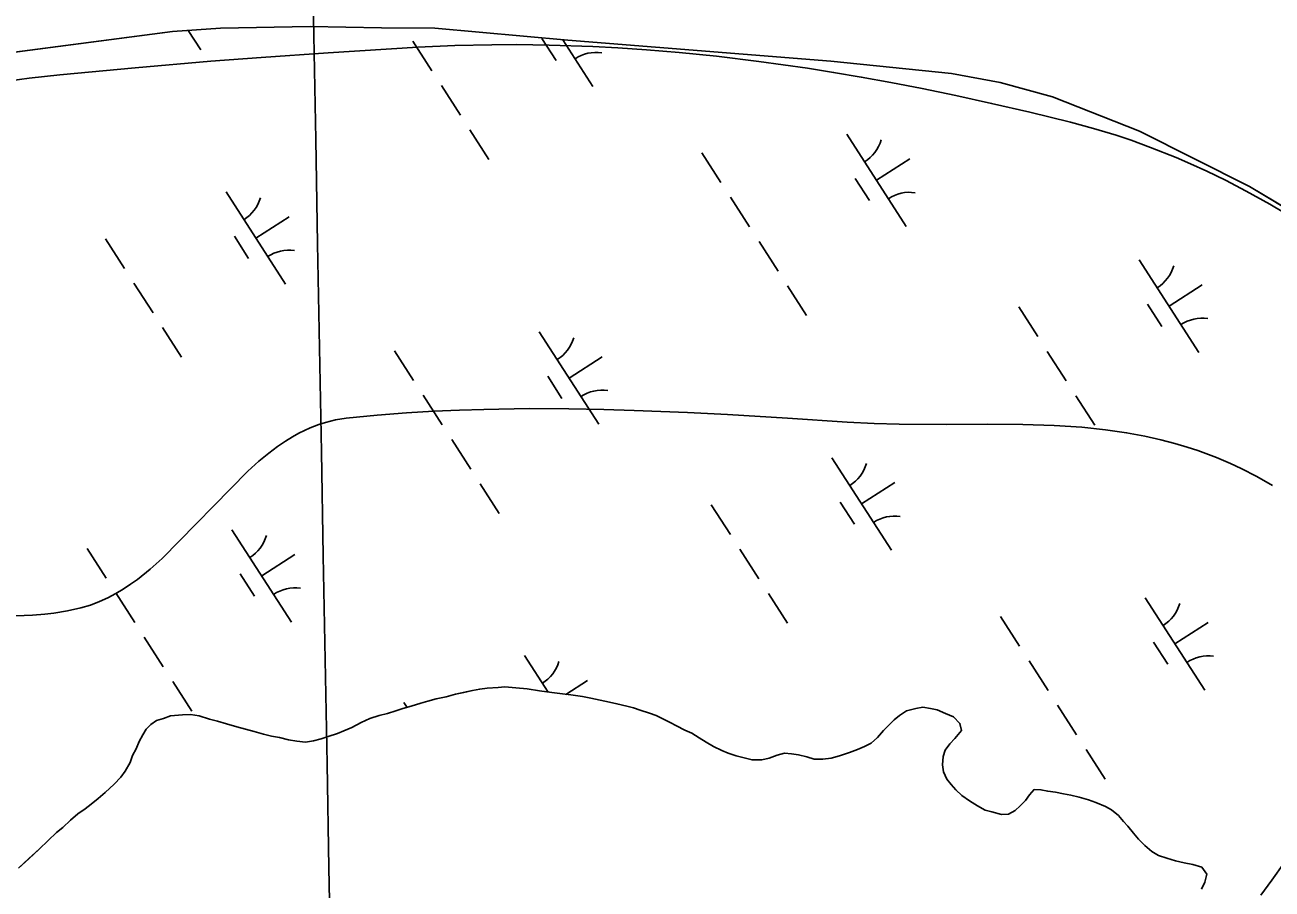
# Model space of a CAD drawing. Extents: x 3937982 to 3958556, y 219448 to 241894.
# Drawn here: x 3945931 to 3946498, y 230826 to 231219 of the extents above; entities that cross this region are included whole.
import ezdxf

# ---------------------------------------------------------------- set-up
doc = ezdxf.new("R2010")
doc.units = 0
for name, color, linetype in [('V-GRID-MAJR', 7, 'Continuous'), ('V-SITE-VEGE', 7, 'Continuous'), ('V-TOPO-SHOR', 7, 'Continuous'), ('V-WETL-SWMP', 7, 'Continuous')]:
    doc.layers.add(name, color=color, linetype=linetype)

msp = doc.modelspace()

# ---------------------------------------------------------------- linework, layer by layer
at = {"layer": 'V-GRID-MAJR'}
msp.add_spline([(3946136.867, 227095.12), (3946078.329, 230314.506), (3945968.142, 236374.431), (3945930.73, 238431.955)], degree=3, dxfattribs=at)
at = {"layer": 'V-SITE-VEGE'}
for points in [[(3945919.244, 231192.825), (3945932.39, 231194.61), (3945946.427, 231196.189), (3945980.741, 231199.421), (3946015.092, 231202.335), (3946038.003, 231204.107), (3946068.555, 231206.259), (3946109.282, 231208.766), (3946126.108, 231209.524), (3946142.929, 231209.903), (3946154.135, 231209.95), (3946169.073, 231209.759)], [(3946169.073, 231209.759), (3946188.982, 231209.08), (3946200.354, 231208.471), (3946213.345, 231207.595), (3946228.189, 231206.356), (3946245.146, 231204.641), (3946264.52, 231202.305), (3946286.655, 231199.167), (3946298.456, 231197.297), (3946311.045, 231195.157), (3946324.467, 231192.716), (3946338.787, 231189.939), (3946354.057, 231186.785), (3946370.345, 231183.211), (3946387.72, 231179.175), (3946406.25, 231174.626), (3946416.754, 231171.798), (3946427.056, 231168.66), (3946433.816, 231166.401), (3946442.709, 231163.186), (3946454.362, 231158.539)], [(3946454.362, 231158.539), (3946460.924, 231155.702), (3946468.348, 231152.307), (3946476.736, 231148.225), (3946486.214, 231143.304), (3946496.921, 231137.354), (3946509.023, 231130.139)], [(3946422.245, 231034.635), (3946411.358, 231035.776), (3946398.902, 231036.603), (3946384.652, 231037.072), (3946368.346, 231037.191), (3946349.68, 231037.097), (3946328.309, 231037.152), (3946316.896, 231037.439), (3946304.706, 231038.063), (3946277.509, 231039.87), (3946250.24, 231041.522), (3946232.037, 231042.475), (3946207.756, 231043.482), (3946193.883, 231043.892), (3946178.033, 231044.183), (3946159.935, 231044.252), (3946139.285, 231043.943), (3946128.289, 231043.591), (3946116.579, 231043.056), (3946104.107, 231042.294), (3946090.834, 231041.252), (3946076.708, 231039.861), (3946071.896, 231039.118), (3946067.23, 231037.979), (3946064.197, 231037.011), (3946060.243, 231035.479), (3946055.121, 231033.035), (3946052.266, 231031.448), (3946049.06, 231029.478), (3946045.466, 231027.039), (3946041.444, 231024.026), (3946036.94, 231020.328), (3946031.902, 231015.814), (3945992.943, 230976.052), (3945987.557, 230971.258), (3945981.661, 230966.545), (3945978.546, 230964.303), (3945975.277, 230962.138), (3945971.835, 230960.082), (3945968.205, 230958.163), (3945964.37, 230956.418), (3945960.31, 230954.884), (3945956.006, 230953.612), (3945949.882, 230952.25), (3945943.679, 230951.236), (3945939.503, 230950.732), (3945933.887, 230950.257), (3945926.328, 230949.93)], [(3946498.216, 231009.313), (3946491.039, 231013.403), (3946483.863, 231017.073), (3946479.075, 231019.302), (3946472.689, 231022.009), (3946464.172, 231025.179), (3946459.302, 231026.777), (3946453.733, 231028.423), (3946447.368, 231030.086), (3946440.089, 231031.717), (3946431.764, 231033.255), (3946422.245, 231034.635)], [(3946492.891, 230822.862), (3946497.931, 230829.634), (3946503.44, 230837.482)]]:
    msp.add_lwpolyline(points, dxfattribs=at)
at = {"layer": 'V-TOPO-SHOR'}
for points in [[(3945903.671, 231203.603), (3945997.68, 231215.971), (3946019.569, 231217.36), (3946060.339, 231218.236), (3946092.732, 231217.634), (3946116.966, 231217.413), (3946177.603, 231211.967), (3946297.233, 231202.46), (3946352.05, 231196.724), (3946374.226, 231192.755), (3946398.056, 231186.238), (3946437.595, 231170.561), (3946487.713, 231145.438), (3946536.474, 231116.106)], [(3945927.624, 230835.143), (3945932.327, 230839.446), (3945937.031, 230843.749), (3945941.082, 230847.72), (3945944.809, 230851.359), (3945947.734, 230853.68), (3945951.301, 230856.989), (3945954.545, 230859.805), (3945957.959, 230862.132), (3945960.72, 230864.286), (3945963.806, 230866.775), (3945967.05, 230869.589), (3945971.105, 230873.396), (3945974.184, 230876.536), (3945976.119, 230879.339), (3945978.372, 230883.29), (3945979.486, 230886.411), (3945981.091, 230889.374), (3945982.529, 230892.825), (3945984.137, 230895.789), (3945985.747, 230898.425), (3945987.854, 230900.573), (3945990.455, 230902.4), (3945993.556, 230903.25), (3945996.816, 230904.429), (3946002.212, 230904.974), (3946005.815, 230905.011), (3946009.749, 230904.396), (3946014.511, 230902.971), (3946018.121, 230902.025), (3946022.226, 230900.757), (3946026.985, 230899.496), (3946030.925, 230898.39), (3946034.866, 230897.284), (3946039.132, 230896.182), (3946042.742, 230895.236), (3946046.351, 230894.617), (3946050.453, 230893.513), (3946054.226, 230892.897), (3946058.158, 230892.446), (3946061.752, 230893.137), (3946065.344, 230893.993), (3946068.445, 230895.004), (3946072.686, 230896.358), (3946075.619, 230897.697), (3946079.205, 230899.207), (3946083.438, 230901.378), (3946087.512, 230903.219), (3946091.755, 230904.571), (3946095.509, 230905.59), (3946099.261, 230906.774), (3946102.526, 230907.79), (3946106.28, 230908.812), (3946110.687, 230910.166), (3946113.785, 230911.177), (3946117.703, 230912.199), (3946122.115, 230913.064), (3946126.358, 230914.251), (3946130.278, 230915.11), (3946134.198, 230915.968), (3946137.464, 230916.656), (3946140.899, 230917.018), (3946145.806, 230917.395), (3946148.915, 230917.59), (3946153.828, 230917.149), (3946159.071, 230916.711), (3946164.646, 230915.785), (3946170.218, 230915.024), (3946175.135, 230914.417), (3946178.906, 230913.965), (3946184.151, 230913.201), (3946188.087, 230912.421), (3946192.187, 230911.644), (3946196.453, 230910.706), (3946199.898, 230909.922), (3946204.33, 230908.82), (3946207.447, 230908.034), (3946210.404, 230907.081), (3946214.672, 230905.652), (3946217.795, 230904.538), (3946220.757, 230903.094), (3946224.046, 230901.49), (3946227.007, 230899.885), (3946230.794, 230897.958), (3946233.917, 230896.518), (3946237.376, 230894.425), (3946240.505, 230892.491), (3946243.799, 230890.56), (3946247.583, 230888.633), (3946250.541, 230887.519), (3946254.155, 230886.245)], [(3946254.155, 230886.245), (3946257.764, 230885.301), (3946261.377, 230884.355), (3946265.794, 230884.4), (3946269.225, 230885.252), (3946272.813, 230886.597), (3946276.077, 230887.449), (3946279.354, 230887.154), (3946282.469, 230886.696), (3946286.243, 230885.752), (3946289.69, 230884.803), (3946293.618, 230884.68), (3946297.378, 230885.211), (3946301.132, 230886.231), (3946305.702, 230887.748), (3946309.29, 230889.096), (3946312.548, 230890.437), (3946315.645, 230891.943), (3946318.399, 230894.589), (3946321.152, 230897.726), (3946323.904, 230900.538), (3946326.012, 230902.686), (3946328.447, 230904.675), (3946331.701, 230906.674), (3946335.944, 230907.862), (3946339.047, 230908.384), (3946342.492, 230907.763), (3946345.609, 230907.141), (3946349.389, 230905.541), (3946353.006, 230903.942), (3946355.984, 230901.025), (3946356.67, 230897.759), (3946353.596, 230894.128), (3946351.331, 230891.65), (3946349.232, 230888.844), (3946348.279, 230885.889), (3946347.991, 230882.12), (3946348.513, 230879.016), (3946350.02, 230875.593), (3946352.009, 230873.158), (3946354.161, 230870.725), (3946356.807, 230868.133), (3946360.268, 230865.714), (3946363.893, 230863.457), (3946367.512, 230861.53), (3946370.467, 230860.741), (3946374.899, 230859.478), (3946378.008, 230859.672), (3946381.101, 230861.339), (3946383.372, 230863.492), (3946385.801, 230865.972), (3946387.576, 230868.444), (3946389.68, 230870.922), (3946392.791, 230870.789), (3946395.908, 230870.166), (3946399.512, 230869.712), (3946403.123, 230868.929), (3946406.402, 230868.309), (3946410.176, 230867.365), (3946414.444, 230866.261), (3946417.731, 230864.985), (3946422.167, 230863.23), (3946424.967, 230861.622), (3946428.102, 230859.033), (3946430.421, 230856.438), (3946432.407, 230854.165), (3946434.896, 230851.081), (3946437.214, 230848.322), (3946440.028, 230845.404), (3946443.327, 230842.655), (3946446.293, 230840.886), (3946450.069, 230839.612), (3946454.009, 230838.506), (3946457.948, 230837.564), (3946461.884, 230836.786), (3946465.988, 230835.518), (3946468.313, 230832.432), (3946467.367, 230828.821), (3946465.927, 230825.532)]]:
    msp.add_lwpolyline(points, dxfattribs=at)
at = {"layer": 'V-WETL-SWMP'}
for p, q in [((3945903.671, 231203.603), (3945997.681, 231215.972)), ((3945997.681, 231215.972), (3946019.57, 231217.359)), ((3946004.846, 231216.426), (3946010.514, 231207.62)), ((3946019.57, 231217.359), (3946060.338, 231218.237)), ((3946060.338, 231218.237), (3946092.732, 231217.633)), ((3946092.732, 231217.633), (3946116.967, 231217.413)), ((3946116.967, 231217.413), (3946177.604, 231211.968)), ((3946107.013, 231211.515), (3946115.673, 231198.061)), ((3946165.675, 231212.76), (3946172.17, 231202.669)), ((3946175.222, 231212.182), (3946188.941, 231190.869)), ((3946175.41, 231211.89), (3946175.784, 231212.131)), ((3946177.604, 231211.968), (3946297.234, 231202.461)), ((3946297.234, 231202.461), (3946352.049, 231196.724)), ((3946352.049, 231196.724), (3946374.225, 231192.755)), ((3946120.003, 231191.334), (3946128.662, 231177.88)), ((3946374.225, 231192.755), (3946398.057, 231186.239)), ((3946398.057, 231186.239), (3946437.595, 231170.561)), ((3946132.992, 231171.153), (3946141.652, 231157.7)), ((3946304.445, 231169.222), (3946331.507, 231127.179)), ((3946437.595, 231170.561), (3946487.713, 231145.438)), ((3946238.58, 231160.627), (3946247.24, 231147.173)), ((3946317.976, 231148.2), (3946333.111, 231157.943)), ((3946308.241, 231149.069), (3946314.736, 231138.979)), ((3946487.713, 231145.438), (3946536.475, 231116.106)), ((3946022.011, 231142.882), (3946049.074, 231100.839)), ((3946251.569, 231140.446), (3946260.229, 231126.992)), ((3946035.543, 231121.861), (3946050.678, 231131.603)), ((3946025.807, 231122.73), (3946032.302, 231112.64)), ((3945967.145, 231121.485), (3945975.805, 231108.032)), ((3946264.559, 231120.265), (3946273.219, 231106.812)), ((3946437.574, 231111.923), (3946464.636, 231069.88)), ((3945980.135, 231101.305), (3945988.795, 231087.851)), ((3946277.549, 231100.085), (3946286.209, 231086.631)), ((3946451.105, 231090.902), (3946466.241, 231100.644)), ((3946382.708, 231090.526), (3946391.368, 231077.072)), ((3946441.37, 231091.771), (3946447.865, 231081.68)), ((3945993.125, 231081.124), (3946001.785, 231067.67)), ((3946164.577, 231079.192), (3946191.64, 231037.149)), ((3946098.712, 231070.597), (3946107.372, 231057.143)), ((3946178.108, 231058.171), (3946193.244, 231067.913)), ((3946395.698, 231070.345), (3946404.358, 231056.892)), ((3946168.373, 231059.04), (3946174.868, 231048.949)), ((3946111.702, 231050.417), (3946120.362, 231036.963)), ((3946408.688, 231050.165), (3946417.348, 231036.711)), ((3946124.692, 231030.236), (3946133.352, 231016.782)), ((3946297.707, 231021.894), (3946324.769, 230979.85)), ((3946137.682, 231010.055), (3946146.342, 230996.601)), ((3946311.238, 231000.872), (3946326.373, 231010.614)), ((3946242.841, 231000.497), (3946251.5, 230987.043)), ((3946301.503, 231001.741), (3946307.998, 230991.651)), ((3946024.71, 230989.163), (3946051.772, 230947.12)), ((3945958.845, 230980.568), (3945967.505, 230967.114)), ((3946038.241, 230968.141), (3946053.377, 230977.884)), ((3946255.83, 230980.316), (3946264.49, 230966.862)), ((3946028.506, 230969.01), (3946035.001, 230958.92)), ((3945971.835, 230960.387), (3945980.495, 230946.933)), ((3946268.82, 230960.135), (3946277.48, 230946.681)), ((3946440.272, 230958.204), (3946467.335, 230916.16)), ((3946374.407, 230949.609), (3946383.067, 230936.155)), ((3946453.804, 230937.182), (3946468.939, 230946.924)), ((3945984.825, 230940.206), (3945993.485, 230926.753)), ((3946444.068, 230938.051), (3946450.563, 230927.961)), ((3946157.839, 230931.864), (3946168.531, 230915.254)), ((3946387.397, 230929.428), (3946396.057, 230915.974)), ((3945997.815, 230920.026), (3946006.475, 230906.572)), ((3946176.644, 230914.237), (3946186.506, 230920.585)), ((3946122.115, 230913.063), (3946117.704, 230912.2)), ((3946126.358, 230914.252), (3946122.115, 230913.063)), ((3946134.198, 230915.968), (3946126.358, 230914.252)), ((3946137.465, 230916.656), (3946134.198, 230915.968)), ((3946140.899, 230917.018), (3946137.465, 230916.656)), ((3946145.805, 230917.395), (3946140.899, 230917.018)), ((3946148.914, 230917.59), (3946145.805, 230917.395)), ((3946153.829, 230917.149), (3946148.914, 230917.59)), ((3946159.071, 230916.711), (3946153.829, 230917.149)), ((3946164.646, 230915.785), (3946159.071, 230916.711)), ((3946170.219, 230915.023), (3946164.646, 230915.785)), ((3946175.136, 230914.418), (3946170.219, 230915.023)), ((3946178.905, 230913.965), (3946175.136, 230914.418)), ((3946184.151, 230913.2), (3946178.905, 230913.965)), ((3946188.087, 230912.421), (3946184.151, 230913.2)), ((3946192.187, 230911.644), (3946188.087, 230912.421)), ((3946099.262, 230906.775), (3946095.509, 230905.591)), ((3946102.525, 230907.79), (3946099.262, 230906.775)), ((3946106.28, 230908.811), (3946102.525, 230907.79)), ((3946102.973, 230910.467), (3946104.373, 230908.292)), ((3946110.686, 230910.165), (3946106.28, 230908.811)), ((3946113.786, 230911.178), (3946110.686, 230910.165)), ((3946117.704, 230912.2), (3946113.786, 230911.178)), ((3946196.453, 230910.706), (3946192.187, 230911.644)), ((3946199.898, 230909.922), (3946196.453, 230910.706)), ((3946204.329, 230908.821), (3946199.898, 230909.922)), ((3946207.447, 230908.034), (3946204.329, 230908.821)), ((3946210.403, 230907.082), (3946207.447, 230908.034)), ((3946214.673, 230905.652), (3946210.403, 230907.082)), ((3946331.7, 230906.673), (3946328.446, 230904.676)), ((3946335.944, 230907.862), (3946331.7, 230906.673)), ((3946339.048, 230908.384), (3946335.944, 230907.862)), ((3946342.492, 230907.764), (3946339.048, 230908.384)), ((3946345.608, 230907.141), (3946342.492, 230907.764)), ((3946349.389, 230905.542), (3946345.608, 230907.141)), ((3946400.387, 230909.247), (3946409.047, 230895.793)), ((3945990.454, 230902.4), (3945987.853, 230900.573)), ((3945993.555, 230903.25), (3945990.454, 230902.4)), ((3945996.817, 230904.429), (3945993.555, 230903.25)), ((3946002.213, 230904.974), (3945996.817, 230904.429)), ((3946005.814, 230905.011), (3946002.213, 230904.974)), ((3946009.749, 230904.396), (3946005.814, 230905.011)), ((3946014.51, 230902.971), (3946009.749, 230904.396)), ((3946018.121, 230902.025), (3946014.51, 230902.971)), ((3946022.226, 230900.757), (3946018.121, 230902.025)), ((3946083.439, 230901.377), (3946079.205, 230899.206)), ((3946087.512, 230903.219), (3946083.439, 230901.377)), ((3946091.755, 230904.571), (3946087.512, 230903.219)), ((3946095.509, 230905.591), (3946091.755, 230904.571)), ((3946217.795, 230904.538), (3946214.673, 230905.652)), ((3946220.756, 230903.094), (3946217.795, 230904.538)), ((3946224.046, 230901.491), (3946220.756, 230903.094)), ((3946227.008, 230899.884), (3946224.046, 230901.491)), ((3946326.011, 230902.687), (3946323.905, 230900.538)), ((3946328.446, 230904.676), (3946326.011, 230902.687)), ((3946353.007, 230903.942), (3946349.389, 230905.542)), ((3946355.983, 230901.026), (3946353.007, 230903.942)), ((3946356.671, 230897.759), (3946355.983, 230901.026)), ((3945984.137, 230895.789), (3945982.53, 230892.826)), ((3945985.747, 230898.424), (3945984.137, 230895.789)), ((3945987.853, 230900.573), (3945985.747, 230898.424)), ((3946026.986, 230899.496), (3946022.226, 230900.757)), ((3946030.925, 230898.39), (3946026.986, 230899.496)), ((3946034.865, 230897.284), (3946030.925, 230898.39)), ((3946039.132, 230896.182), (3946034.865, 230897.284)), ((3946042.743, 230895.236), (3946039.132, 230896.182)), ((3946046.35, 230894.618), (3946042.743, 230895.236)), ((3946072.686, 230896.358), (3946068.444, 230895.005)), ((3946075.619, 230897.697), (3946072.686, 230896.358)), ((3946079.205, 230899.206), (3946075.619, 230897.697)), ((3946230.793, 230897.958), (3946227.008, 230899.884)), ((3946233.917, 230896.517), (3946230.793, 230897.958)), ((3946237.376, 230894.424), (3946233.917, 230896.517)), ((3946321.151, 230897.727), (3946318.4, 230894.589)), ((3946323.905, 230900.538), (3946321.151, 230897.727)), ((3946353.597, 230894.127), (3946356.671, 230897.759)), ((3945982.53, 230892.826), (3945981.092, 230889.374)), ((3946050.453, 230893.514), (3946046.35, 230894.618)), ((3946054.225, 230892.897), (3946050.453, 230893.514)), ((3946058.158, 230892.446), (3946054.225, 230892.897)), ((3946061.752, 230893.137), (3946058.158, 230892.446)), ((3946065.344, 230893.992), (3946061.752, 230893.137)), ((3946068.444, 230895.005), (3946065.344, 230893.992)), ((3946240.505, 230892.491), (3946237.376, 230894.424)), ((3946243.799, 230890.56), (3946240.505, 230892.491)), ((3946247.583, 230888.634), (3946243.799, 230890.56)), ((3946312.549, 230890.438), (3946309.289, 230889.095)), ((3946315.644, 230891.942), (3946312.549, 230890.438)), ((3946318.4, 230894.589), (3946315.644, 230891.942)), ((3946349.231, 230888.845), (3946351.331, 230891.649)), ((3946351.331, 230891.649), (3946353.597, 230894.127)), ((3945979.485, 230886.411), (3945978.371, 230883.29)), ((3945981.092, 230889.374), (3945979.485, 230886.411)), ((3946250.541, 230887.518), (3946247.583, 230888.634)), ((3946254.155, 230886.245), (3946250.541, 230887.518)), ((3946257.765, 230885.3), (3946254.155, 230886.245)), ((3946261.376, 230884.354), (3946257.765, 230885.3)), ((3946265.795, 230884.399), (3946261.376, 230884.354)), ((3946269.224, 230885.252), (3946265.795, 230884.399)), ((3946272.812, 230886.598), (3946269.224, 230885.252)), ((3946276.077, 230887.449), (3946272.812, 230886.598)), ((3946279.354, 230887.155), (3946276.077, 230887.449)), ((3946282.468, 230886.696), (3946279.354, 230887.155)), ((3946286.243, 230885.752), (3946282.468, 230886.696)), ((3946289.69, 230884.804), (3946286.243, 230885.752)), ((3946293.619, 230884.681), (3946289.69, 230884.804)), ((3946297.379, 230885.21), (3946293.619, 230884.681)), ((3946301.133, 230886.23), (3946297.379, 230885.21)), ((3946305.701, 230887.749), (3946301.133, 230886.23)), ((3946309.289, 230889.095), (3946305.701, 230887.749)), ((3946347.99, 230882.121), (3946348.279, 230885.889)), ((3946348.279, 230885.889), (3946349.231, 230888.845)), ((3946413.377, 230889.066), (3946422.037, 230875.613)), ((3945976.119, 230879.339), (3945974.183, 230876.536)), ((3945978.371, 230883.29), (3945976.119, 230879.339)), ((3946348.512, 230879.016), (3946347.99, 230882.121)), ((3946350.02, 230875.594), (3946348.512, 230879.016)), ((3945971.105, 230873.395), (3945967.051, 230869.589)), ((3945974.183, 230876.536), (3945971.105, 230873.395)), ((3946352.009, 230873.159), (3946350.02, 230875.594)), ((3946354.162, 230870.725), (3946352.009, 230873.159)), ((3945967.051, 230869.589), (3945963.806, 230866.774)), ((3946356.807, 230868.133), (3946354.162, 230870.725)), ((3946360.269, 230865.713), (3946356.807, 230868.133)), ((3946387.577, 230868.444), (3946385.801, 230865.971)), ((3946389.68, 230870.921), (3946387.577, 230868.444)), ((3946392.791, 230870.789), (3946389.68, 230870.921)), ((3946395.908, 230870.166), (3946392.791, 230870.789)), ((3946399.513, 230869.711), (3946395.908, 230870.166)), ((3946403.122, 230868.929), (3946399.513, 230869.711)), ((3946406.402, 230868.308), (3946403.122, 230868.929)), ((3946410.177, 230867.364), (3946406.402, 230868.308)), ((3946414.444, 230866.261), (3946410.177, 230867.364)), ((3945957.96, 230862.131), (3945954.546, 230859.805)), ((3945960.721, 230864.287), (3945957.96, 230862.131)), ((3945963.806, 230866.774), (3945960.721, 230864.287)), ((3946363.893, 230863.458), (3946360.269, 230865.713)), ((3946367.513, 230861.53), (3946363.893, 230863.458)), ((3946370.468, 230860.742), (3946367.513, 230861.53)), ((3946381.101, 230861.34), (3946378.008, 230859.672)), ((3946383.371, 230863.491), (3946381.101, 230861.34)), ((3946385.801, 230865.971), (3946383.371, 230863.491)), ((3946417.731, 230864.985), (3946414.444, 230866.261)), ((3946422.168, 230863.229), (3946417.731, 230864.985)), ((3946424.967, 230861.621), (3946422.168, 230863.229)), ((3946428.103, 230859.033), (3946424.967, 230861.621)), ((3945951.301, 230856.99), (3945947.733, 230853.68)), ((3945954.546, 230859.805), (3945951.301, 230856.99)), ((3946374.9, 230859.477), (3946370.468, 230860.742)), ((3946378.008, 230859.672), (3946374.9, 230859.477)), ((3946430.421, 230856.438), (3946428.103, 230859.033)), ((3946432.408, 230854.166), (3946430.421, 230856.438)), ((3945944.81, 230851.359), (3945941.082, 230847.72)), ((3945947.733, 230853.68), (3945944.81, 230851.359)), ((3946434.895, 230851.081), (3946432.408, 230854.166)), ((3946437.214, 230848.322), (3946434.895, 230851.081)), ((3945941.082, 230847.72), (3945937.03, 230843.75)), ((3946440.027, 230845.404), (3946437.214, 230848.322)), ((3946443.328, 230842.655), (3946440.027, 230845.404)), ((3945932.327, 230839.447), (3945927.624, 230835.143)), ((3945937.03, 230843.75), (3945932.327, 230839.447)), ((3946446.292, 230840.885), (3946443.328, 230842.655)), ((3946450.07, 230839.613), (3946446.292, 230840.885)), ((3946454.01, 230838.507), (3946450.07, 230839.613)), ((3946457.948, 230837.565), (3946454.01, 230838.507)), ((3946461.884, 230836.786), (3946457.948, 230837.565)), ((3946465.989, 230835.518), (3946461.884, 230836.786)), ((3946468.312, 230832.432), (3946465.989, 230835.518)), ((3946465.927, 230825.533), (3946467.367, 230828.821)), ((3946467.367, 230828.821), (3946468.312, 230832.432))]:
    msp.add_line(p, q, dxfattribs=at)
for centre, start, end in [((3946190.559, 231188.793), 81.99668, 123.54034), ((3946303.225, 231171.555), 301.99668, 343.54034), ((3946020.792, 231145.215), 301.99668, 343.54034), ((3946333.125, 231125.103), 81.99668, 123.54034), ((3946050.692, 231098.763), 81.99668, 123.54034), ((3946436.355, 231114.256), 301.99668, 343.54034), ((3946466.255, 231067.804), 81.99668, 123.54034), ((3946163.358, 231081.525), 301.99668, 343.54034), ((3946193.258, 231035.073), 81.99668, 123.54034), ((3946296.487, 231024.226), 301.99668, 343.54034), ((3946326.387, 230977.775), 81.99668, 123.54034), ((3946023.491, 230991.496), 301.99668, 343.54034), ((3946053.391, 230945.044), 81.99668, 123.54034), ((3946439.053, 230960.536), 301.99668, 343.54034), ((3946468.953, 230914.084), 81.99668, 123.54034), ((3946156.62, 230934.197), 301.99668, 343.54034)]:
    msp.add_arc(centre, 17.623, start, end, dxfattribs=at)

doc.saveas('drawing.dxf')
